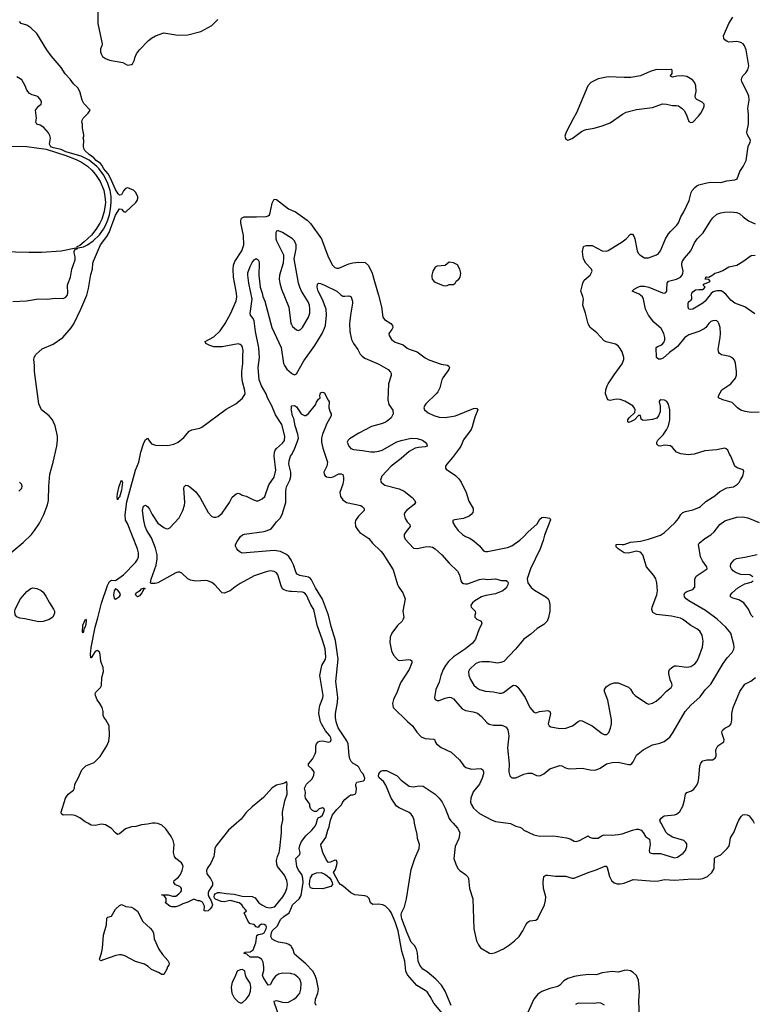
# Model space of a CAD drawing. Header units: inches. Extents: x 1678809 to 1859548, y 384609 to 522868.
# Tile 316 of 386: x 1817298 to 1824583, y 438200 to 447989. Entities that reach past the tile are written whole.
import ezdxf

# ---------------------------------------------------------------- set-up
doc = ezdxf.new("R2010")
doc.units = ezdxf.units.IN
doc.header["$MEASUREMENT"] = 0
for name, color, linetype in [('B8413', 7, 'Continuous'), ('B8414', 7, 'Continuous'), ('B8423', 7, 'Continuous'), ('B8424', 7, 'Continuous')]:
    doc.layers.add(name, color=color, linetype=linetype)

msp = doc.modelspace()

# ---------------------------------------------------------------- linework, layer by layer
at = {"layer": 'B8413', "color": 5}
for points, elevation in [([(1818620.2, 440000), (1818570.2, 439989.8), (1818510, 439983.7), (1818452.3, 439967.7), (1818410, 439964.6), (1818350, 439943.8), (1818290, 439895.4), (1818270, 439889.9), (1818250, 439903.5), (1818210, 439948.7), (1818150, 439985.5), (1818110, 439990.6), (1818050, 439978), (1818010, 439980.9), (1817976.7, 440000)], 380), ([(1819452.9, 440000), (1819374.1, 439930), (1819247.7, 439772.3), (1819238.3, 439750), (1819233.4, 439690), (1819227.5, 439670), (1819197.6, 439602.4), (1819162.7, 439550), (1819154.5, 439530), (1819158.1, 439498.1), (1819195.9, 439450), (1819216.1, 439410), (1819215.3, 439384.7), (1819178, 439330), (1819171.3, 439310), (1819171.3, 439290), (1819178, 439270), (1819202.8, 439230), (1819214.9, 439190), (1819210, 439169.5), (1819190, 439145.1), (1819170.6, 439130), (1819150, 439126.2), (1819134, 439130), (1819136, 439176), (1819114.6, 439214.6), (1819090, 439228), (1819068.9, 439228.9), (1819030, 439246), (1818970, 439215.3), (1818919.8, 439200.2), (1818882, 439178), (1818850, 439168.7), (1818811.1, 439168.9), (1818790, 439175.3), (1818748, 439210), (1818755.3, 439224.7), (1818753.6, 439253.6), (1818730, 439286), (1818708, 439290), (1818774, 439290), (1818816.7, 439276.7), (1818850, 439277), (1818881.4, 439298.6), (1818900.5, 439319.5), (1818905.6, 439330), (1818906, 439350), (1818901, 439361), (1818890.9, 439370.9), (1818847.2, 439387.2), (1818829.8, 439410), (1818834.5, 439430), (1818876.5, 439463.5), (1818897.7, 439490), (1818914.9, 439530), (1818923, 439570), (1818918.3, 439590), (1818907.1, 439607.1), (1818850.9, 439650), (1818837.2, 439670), (1818828.4, 439710), (1818832.7, 439790), (1818822.5, 439830), (1818804.2, 439870), (1818750, 439945.3), (1818710, 439981.8), (1818670, 439997), (1818646.1, 440000)], 380), ([(1820000, 438503.9), (1819990, 438506.8), (1819910, 438511.1), (1819870, 438500.4), (1819840, 438480), (1819817.3, 438450), (1819790, 438395.1), (1819770, 438389.6), (1819717.4, 438470), (1819713, 438490), (1819724.6, 438535.4), (1819727.1, 438570), (1819718.2, 438618.2), (1819704.6, 438644.6), (1819683.6, 438663.6), (1819670, 438667.9), (1819589.6, 438670), (1819557.2, 438697.2), (1819528, 438710), (1819540.2, 438719.8), (1819590, 438721.7), (1819618.9, 438741.1), (1819647, 438813), (1819657.2, 438882.8), (1819670, 438895.5), (1819710, 438899.7), (1819730, 438910.2), (1819749.9, 438950), (1819751.9, 438971.9), (1819745.3, 438985.3), (1819730, 438995.3), (1819703.7, 438996.3), (1819679.9, 438980.1), (1819670, 438963.7), (1819649.5, 438969.5), (1819630, 438994), (1819590, 439000.7), (1819570, 439022.9), (1819529.5, 439110), (1819552.3, 439130), (1819540.3, 439140.3), (1819537.6, 439150), (1819523.3, 439163.3), (1819506.3, 439190), (1819480.2, 439210), (1819390, 439231.9), (1819330, 439220.4), (1819302.8, 439222.8), (1819245.6, 439245.6), (1819235.6, 439255.6), (1819231.6, 439270), (1819234, 439290), (1819240.4, 439299.6), (1819266.7, 439313.3), (1819286.5, 439313.5), (1819350, 439301.6), (1819430, 439294.8), (1819510, 439274.6), (1819610, 439271.2), (1819638, 439258), (1819674.7, 439210), (1819705.4, 439190), (1819750, 439165.9), (1819790, 439160.7), (1819830, 439169.1), (1819841.7, 439178.3), (1819914.8, 439270), (1819939, 439310), (1819954.9, 439350), (1819959.5, 439390), (1819955.4, 439430), (1819930, 439484.7), (1819862.7, 439570), (1819853.8, 439593.8), (1819851.2, 439630), (1819860.2, 439670), (1819877.9, 439710), (1819885.7, 439750), (1819899.8, 439910), (1819900.6, 439970), (1819907.7, 440000)], 380), ([(1820000, 438772.8), (1819997.2, 438777.2), (1819974.3, 438794.3), (1819950, 438804.6), (1819870, 438817.4), (1819837.2, 438830), (1819808.7, 438848.8), (1819795.1, 438875.1), (1819800.5, 438910), (1819810, 438929.5), (1819860.6, 438979.4), (1819890, 439042.9), (1819925.3, 439074.7), (1819976.9, 439110), (1820000, 439162)], 360), ([(1819873.4, 438090), (1819832.8, 438210), (1819829.8, 438230.2), (1819850, 438238.7), (1819910, 438221.5), (1819950, 438217.6), (1819970, 438220.7), (1820000, 438236.8)], 380)]:
    msp.add_lwpolyline(points, dxfattribs=dict(at, elevation=elevation))
for points, elevation in [([(1818710, 438496), (1818677.3, 438517.3), (1818610, 438547.2), (1818576.2, 438576.2), (1818538.6, 438598.6), (1818450, 438625.4), (1818341.9, 438681.9), (1818311.7, 438691.7), (1818290, 438693), (1818254.7, 438685.3), (1818120.6, 438639.4), (1818110, 438632.3), (1818097.2, 438637.2), (1818092.3, 438650), (1818111.8, 438710), (1818120.1, 438759.9), (1818131.7, 438888.3), (1818160.7, 438990), (1818163.2, 439056.8), (1818173.6, 439066.4), (1818210, 439078), (1818250, 439144.7), (1818290, 439182), (1818311.3, 439191.3), (1818352.7, 439172.7), (1818410, 439164.7), (1818433.7, 439153.7), (1818470, 439124.7), (1818523.4, 439023.4), (1818596.7, 438956.7), (1818618.8, 438930), (1818627.9, 438907.9), (1818634, 438850), (1818680.4, 438750), (1818716.5, 438696.5), (1818770, 438636), (1818784.7, 438610), (1818782, 438590), (1818767.1, 438572.9), (1818761, 438550), (1818730, 438498)], 380), ([(1819510, 438545.7), (1819490, 438544.2), (1819459.6, 438530), (1819438, 438470), (1819410, 438421.3), (1819399.3, 438370), (1819408.3, 438310), (1819430, 438263.5), (1819470, 438223.7), (1819490, 438214), (1819510, 438214.9), (1819550, 438251.1), (1819579.6, 438290), (1819594.6, 438330), (1819597.9, 438370), (1819588.4, 438410), (1819549.7, 438470), (1819541.7, 438490), (1819536.3, 438530), (1819530, 438537.6)], 420)]:
    msp.add_lwpolyline(points, close=True, dxfattribs=dict(at, elevation=elevation))
at = {"layer": 'B8414', "color": 5}
for points, elevation in [([(1818074.9, 448070), (1818076.4, 447950), (1818118.4, 447750), (1818116.3, 447730), (1818102, 447698), (1818102, 447670), (1818108.2, 447648.2), (1818123.1, 447623.1), (1818150, 447603), (1818190, 447586.4), (1818322, 447562), (1818370, 447536), (1818410, 447543), (1818419.3, 447550), (1818440.9, 447590), (1818442.7, 447610), (1818460.7, 447650), (1818489.8, 447690.2), (1818578.9, 447781.1), (1818610, 447806.7), (1818649.8, 447830.2), (1818730, 447858), (1818870, 447835.8), (1818970, 447837.6), (1819099, 447870), (1819210, 447930.5), (1819269.5, 447990)], 420), ([(1817130, 442621.1), (1817331.3, 442790), (1817414.7, 442870), (1817446.6, 442910), (1817495.4, 442984.6), (1817537.4, 443070), (1817574.1, 443165.9), (1817586, 443210), (1817587.8, 443350), (1817597.2, 443470), (1817630.8, 443590), (1817667.4, 443750), (1817674.5, 443810), (1817673.3, 443850), (1817651.1, 443950), (1817623.5, 444010), (1817591.8, 444051.8), (1817514, 444110), (1817488.4, 444170), (1817445.7, 444490), (1817445.4, 444550), (1817439.1, 444610), (1817442, 444630), (1817459.1, 444660.9), (1817522.5, 444717.5), (1817630, 444763.1), (1817726.6, 444830), (1817810, 444924), (1817835.4, 444964.6), (1817907.1, 445110), (1817967.2, 445250), (1817983.3, 445316.7), (1818004.8, 445455.2), (1818020.5, 445510), (1818025.1, 445570), (1818031.4, 445588.6), (1818101.7, 445750), (1818165, 445835), (1818186.2, 445873.8), (1818250, 446044.9), (1818290, 446107.3), (1818310, 446106.8), (1818330, 446081), (1818350, 446074.8), (1818454.5, 446170), (1818467.3, 446190), (1818471.8, 446210), (1818471.6, 446230), (1818450, 446272.7), (1818430, 446295.1), (1818390, 446311.8), (1818370, 446316.2), (1818350, 446309.5), (1818331.6, 446288.5), (1818310, 446249.2), (1818290, 446245.2), (1818276.6, 446256.6), (1818250, 446302.4), (1818199.2, 446419.2), (1818176.9, 446456.9), (1818130, 446509.5), (1818119.3, 446539.3), (1818100.8, 446560.8), (1818060.1, 446590), (1818036.6, 446616.6), (1817989.8, 446650), (1817947.3, 446690), (1817935.1, 446710), (1817932.9, 446727.1), (1817935.3, 446790), (1817928.7, 446810), (1817935.3, 446830), (1817934.6, 446845.4), (1817922, 446910), (1817922, 446950), (1817915.3, 446970), (1817919, 446990), (1817929.2, 447010), (1817978.9, 447061.1), (1817998, 447090), (1817936.1, 447156.1), (1817920.7, 447190), (1817895.3, 447275.3), (1817876, 447310), (1817832.7, 447350), (1817799.1, 447399.1), (1817751.3, 447451.3), (1817710, 447512.3), (1817609.6, 447630), (1817567.3, 447690), (1817470, 447853.2), (1817409.6, 447909.6), (1817370, 447933.2), (1817311.6, 447951.6), (1817297, 447970)], 420), ([(1817130, 446730.6), (1817370, 446729.5), (1817562.2, 446702.2), (1817758.4, 446638.4), (1817859.6, 446599.6), (1817911.9, 446571.9), (1817971.4, 446531.4), (1818013.9, 446493.9), (1818051.4, 446451.4), (1818099, 446379), (1818133.4, 446293.4), (1818146.2, 446230), (1818150.1, 446170), (1818138.9, 446081.1), (1818114.2, 446005.8), (1818094.9, 445965.1), (1818056.6, 445903.4), (1818012.2, 445847.8), (1817940.6, 445779.4), (1817895.7, 445744.3), (1817867, 445730), (1817864, 445724), (1817870, 445712), (1817880.3, 445719.7), (1817931.4, 445730), (1817971.6, 445750), (1818030, 445790.1), (1818090, 445850.5), (1818130, 445906), (1818153.9, 445950), (1818171.9, 445990), (1818190.8, 446050), (1818202.5, 446110), (1818207.6, 446170), (1818206, 446230), (1818196.9, 446290), (1818171.2, 446370), (1818130, 446447.5), (1818083.5, 446510), (1818065.6, 446530), (1817990, 446592.6), (1817910, 446632.6), (1817755.9, 446675.9), (1817710, 446698.6), (1817634.7, 446714.7), (1817606.6, 446726.6), (1817595.9, 446750), (1817603.1, 446810), (1817596.6, 446836.6), (1817582.9, 446863), (1817538, 446918), (1817501.5, 446941.5), (1817469, 446950), (1817459, 446970), (1817466, 447010), (1817456, 447090), (1817486.6, 447130), (1817512.7, 447150), (1817515.1, 447170), (1817509.3, 447190), (1817482.5, 447222.5), (1817470, 447229.3), (1817420.7, 447240.7), (1817395.5, 447255.5), (1817369.1, 447289.1), (1817354, 447330), (1817319, 447390), (1817270, 447419.3)], 440), ([(1817976.7, 440000), (1817950, 440015.3), (1817895.7, 440055.7), (1817870, 440067.8), (1817850, 440076.1), (1817810, 440083.1), (1817730, 440081), (1817713.2, 440093.2), (1817709.3, 440110), (1817754, 440250), (1817779.8, 440290), (1817832.8, 440330), (1817841.4, 440350), (1817845.1, 440390), (1817883.7, 440456.3), (1817917.6, 440530), (1817956, 440570), (1818037.1, 440602.9), (1818096.9, 440663.1), (1818164.2, 440770), (1818185.3, 440814.7), (1818192.7, 440872.7), (1818188.5, 440970), (1818154.8, 441030), (1818134.9, 441054.9), (1818128.6, 441070), (1818127.9, 441112.1), (1818117.8, 441150), (1818095.9, 441190), (1818067.8, 441227.8), (1818050.6, 441270), (1818049.9, 441290), (1818056.6, 441303.4), (1818102.8, 441350), (1818112.8, 441370), (1818116.4, 441450), (1818131.6, 441510), (1818129, 441549), (1818104, 441610), (1818098.6, 441678.6), (1818090, 441700.5), (1818074, 441714), (1818070, 441716.2), (1818050, 441706.3), (1818010, 441643.6), (1818006.1, 441646.1), (1818002.7, 441682.7), (1818008.1, 441748.1), (1818048.8, 441950), (1818076.4, 442043.6), (1818110, 442187.7), (1818170, 442363.6), (1818190, 442403.1), (1818210, 442415.5), (1818250, 442412.7), (1818329.6, 442470), (1818448.8, 442591.2), (1818470, 442622), (1818480.4, 442650), (1818480.4, 442690), (1818469.8, 442730), (1818370, 442981.2), (1818350, 443014), (1818345.2, 443065.2), (1818364.3, 443195.7), (1818381.7, 443270), (1818450.9, 443510), (1818483.8, 443590), (1818501.7, 443690), (1818530, 443773.4), (1818550, 443814.9), (1818560.9, 443819.1), (1818570, 443832), (1818580.7, 443810), (1818610, 443770.7), (1818650, 443758.4), (1818770, 443756.4), (1818831.4, 443768.6), (1818874, 443790), (1818930, 443834), (1818982.7, 443897.3), (1819010, 443910.6), (1819090, 443928.2), (1819110, 443937.1), (1819350, 444117.1), (1819448.4, 444171.5), (1819514.6, 444225.4), (1819539.7, 444270), (1819537.4, 444302.6), (1819514, 444390), (1819506, 444450), (1819507.1, 444490), (1819518.4, 444570), (1819516.5, 444650), (1819520.4, 444700.4), (1819514.7, 444730), (1819506.3, 444746.3), (1819490, 444760.5), (1819470, 444766.9), (1819310, 444738), (1819230, 444736.9), (1819188.5, 444748.5), (1819150, 444769.5), (1819142, 444790), (1819230, 444835.8), (1819290, 444894.4), (1819342.2, 444970), (1819396.4, 445070), (1819450, 445194), (1819456.8, 445230), (1819455.3, 445270), (1819424.7, 445430), (1819419.5, 445510), (1819425, 445550), (1819436.1, 445583.9), (1819506.8, 445690), (1819527.7, 445750), (1819523.3, 445843.3), (1819495.6, 445970), (1819495.4, 445990), (1819504.8, 446015.2), (1819531, 446029), (1819652.1, 446027.9), (1819750, 446033.8), (1819770, 446040.3), (1819780.5, 446050), (1819789.7, 446070), (1819810, 446166), (1819830, 446206), (1819850, 446202.8), (1819969.3, 446109.3), (1820000, 446095.9)], 380), ([(1820000, 445817.1), (1819910, 445874.2), (1819870, 445891.2), (1819862, 445890), (1819852.8, 445887.2), (1819846.1, 445873.9), (1819845, 445810), (1819850.3, 445790), (1819912.4, 445670), (1819920.4, 445650), (1819922.8, 445622.8), (1819916.5, 445570), (1819880.8, 445450), (1819877.6, 445410), (1819883.6, 445370), (1819902, 445310), (1819972.9, 445130), (1819993.1, 444970), (1820000, 444958)], 380), ([(1817230, 445187), (1817366.2, 445193.8), (1817486.7, 445213.3), (1817570, 445211.8), (1817650, 445219.5), (1817730, 445218.4), (1817757, 445230), (1817770, 445247.3), (1817776.4, 445270), (1817774.7, 445350), (1817779.3, 445370), (1817802.9, 445430), (1817817.3, 445510), (1817850, 445601), (1817848.9, 445630), (1817838.6, 445670), (1817840.5, 445679.5), (1817844.4, 445695.6), (1817853.6, 445706.4), (1817869, 445710), (1817857.6, 445717.6), (1817710, 445687.1), (1817515.4, 445675.4), (1817390, 445673.2), (1816990, 445685)], 440), ([(1820000, 442303.9), (1819984.5, 442304.5), (1819950.8, 442310.8), (1819922.8, 442322.8), (1819912.2, 442332.2), (1819899.2, 442359.2), (1819864, 442470), (1819850, 442491.5), (1819830, 442503.5), (1819790, 442508.2), (1819750, 442499.7), (1819630, 442460.5), (1819490, 442382.4), (1819439.1, 442350), (1819390, 442309.6), (1819330, 442286.6), (1819310, 442292.3), (1819300.1, 442300.1), (1819239.5, 442370), (1819210, 442393.6), (1819170, 442409.6), (1819150, 442412), (1819050, 442406.6), (1818996.6, 442416.6), (1818969.2, 442430), (1818910, 442486.6), (1818890, 442497), (1818870, 442497), (1818850, 442489.6), (1818670, 442392), (1818644.7, 442384.8), (1818603.2, 442383.2), (1818599, 442390), (1818605.8, 442425.8), (1818655.2, 442564.8), (1818666.2, 442630), (1818666, 442670), (1818650, 442733.6), (1818610, 442836.9), (1818562.7, 442910), (1818546, 442950), (1818530.8, 443010), (1818519.1, 443110), (1818528.1, 443151.9), (1818550, 443162), (1818570, 443148.2), (1818590, 443123.8), (1818615.8, 443070), (1818670, 442982.6), (1818730, 442939), (1818750, 442930.3), (1818770, 442927.2), (1818790, 442936.5), (1818883.1, 443036.9), (1818918.8, 443110), (1818936.6, 443163.4), (1818940.8, 443190), (1818931.8, 443330), (1818934.5, 443345.5), (1818950, 443360.7), (1818970, 443357.1), (1818990, 443346.4), (1819050, 443294.9), (1819094.1, 443234.1), (1819172.2, 443090), (1819210, 443050.4), (1819230, 443042.6), (1819250, 443042.3), (1819271.8, 443050), (1819310, 443084.4), (1819384.5, 443190), (1819410, 443241), (1819450, 443276), (1819470, 443281), (1819490, 443276), (1819510, 443262.8), (1819550.7, 443250.7), (1819610, 443221), (1819650, 443206.8), (1819670, 443207.3), (1819710, 443224), (1819734.5, 443250), (1819776.9, 443363.1), (1819830, 443442), (1819844.5, 443510), (1819829.8, 443650), (1819831.6, 443690), (1819839.3, 443710), (1819852.5, 443727.5), (1819910, 443780.2), (1819930, 443807), (1819935.2, 443850), (1819903.1, 443963.1), (1819841.9, 444061.9), (1819806.5, 444150), (1819763.1, 444230), (1819747.9, 444270), (1819700.9, 444350), (1819680.2, 444410), (1819670.5, 444530), (1819681.2, 444630), (1819674.7, 444725.3), (1819643, 444890), (1819630, 444996), (1819618.9, 445018.9), (1819592.8, 445050), (1819590, 445068), (1819609.8, 445210.2), (1819575.4, 445370), (1819565, 445450), (1819567.4, 445472.6), (1819590, 445534.9), (1819610, 445575.8), (1819630, 445602), (1819650, 445614.9), (1819670, 445600.5), (1819675.3, 445590), (1819680.2, 445570), (1819675.8, 445450), (1819688.3, 445330), (1819708.8, 445271.2), (1819715.6, 445235.6), (1819736.2, 445190), (1819806.2, 444930), (1819898.5, 444730), (1819921.5, 444570), (1819930.3, 444550), (1819955.2, 444515.2), (1820000, 444475.6)], 360), ([(1820000, 444104.1), (1819998.9, 444110), (1820000, 444124)], 340), ([(1820000, 442613.2), (1819973.4, 442653.4), (1819951.7, 442671.7), (1819890, 442702.3), (1819830, 442711.3), (1819510, 442686.6), (1819490, 442695.1), (1819471.8, 442711.8), (1819456.9, 442730), (1819445.1, 442754.9), (1819444.5, 442770), (1819459.1, 442800.9), (1819492, 442850), (1819513.4, 442866.6), (1819533.5, 442873.5), (1819730, 442900.8), (1819794.5, 442925.5), (1819814.3, 442945.7), (1819850, 442996.4), (1819886.6, 443033.4), (1819908.3, 443070), (1819945.8, 443190), (1819944.6, 443304.6), (1819950, 443344), (1819983.5, 443410), (1819992.6, 443447.4), (1819993.2, 443490), (1819973.3, 443570), (1819977.2, 443602.8), (1819992.1, 443650), (1820000, 443663.5)], 340), ([(1817290, 443302.8), (1817319, 443330), (1817324, 443350), (1817315.3, 443370), (1817295.3, 443390)], 440), ([(1819907.7, 440000), (1819914.8, 440030), (1819911.9, 440111.9), (1819935.5, 440224.5), (1819956, 440290), (1819954.8, 440365.2), (1819959.3, 440390), (1819955.3, 440410), (1819950, 440411.5), (1819937.6, 440402.4), (1819907.9, 440392.1), (1819850, 440377.3), (1819810, 440354), (1819723.1, 440256.9), (1819610, 440165), (1819550, 440105.6), (1819499, 440041), (1819452.9, 440000)], 380), ([(1818646.1, 440000), (1818630, 440002), (1818620.2, 440000)], 380)]:
    msp.add_lwpolyline(points, dxfattribs=dict(at, elevation=elevation))
for points, elevation in [([(1818270, 443217.2), (1818266.3, 443246.3), (1818270, 443278.8), (1818288.5, 443351.5), (1818311, 443411), (1818320.5, 443390), (1818311.6, 443311.6), (1818290, 443240.7), (1818282.6, 443237.4)], 380), ([(1817490, 442002), (1817350, 442032.8), (1817299.3, 442039.3), (1817271.2, 442051.2), (1817252.9, 442072.9), (1817248.2, 442108.2), (1817254.7, 442130), (1817307.2, 442230), (1817370, 442304.4), (1817410, 442334), (1817430, 442340.4), (1817470, 442334.9), (1817510, 442314.9), (1817530, 442298), (1817559.4, 442259.4), (1817594.9, 442190), (1817635.5, 442130), (1817643, 442110), (1817645.5, 442090), (1817627.3, 442050), (1817590, 442025.6), (1817530, 442006)], 380), ([(1818250, 442331.5), (1818236, 442310), (1818230.3, 442270.3), (1818237.5, 442237.5), (1818250, 442228.2), (1818290, 442253.4), (1818300.5, 442270), (1818293.5, 442290), (1818270, 442321.1)], 380), ([(1818470, 442249.7), (1818449.7, 442270), (1818455.1, 442290), (1818500.9, 442319.1), (1818510, 442330.4), (1818539.6, 442339.6), (1818542, 442330), (1818533.7, 442326.3), (1818512.7, 442290), (1818490, 442260.9)], 360), ([(1817930, 441894), (1817922, 441902), (1817927.3, 441970), (1817950.8, 442030.8), (1817959, 442019), (1817955.2, 441975.2), (1817950, 441952), (1817939.5, 441940.5), (1817934.4, 441925.6)], 380)]:
    msp.add_lwpolyline(points, close=True, dxfattribs=dict(at, elevation=elevation))
at = {"layer": 'B8423', "color": 5}
for points, elevation in [([(1820000, 439162), (1820011.7, 439188.3), (1820076.5, 439250), (1820098.1, 439281.9), (1820115.6, 439410), (1820114.8, 439454.8), (1820104.4, 439490), (1820070, 439533.3), (1820052.7, 439570), (1820045.3, 439650), (1820085.1, 439690), (1820086.4, 439710), (1820076.9, 439750), (1820082.2, 439777.8), (1820101.2, 439818.8), (1820144.3, 439875.7), (1820202.4, 439930), (1820236.5, 439970), (1820248.8, 440000)], 360), ([(1821536.5, 438070), (1821414.5, 438210), (1821379, 438279), (1821350, 438323.1), (1821330, 438339.2), (1821246.5, 438386.5), (1821154.7, 438494.7), (1821138.4, 438530), (1821127.2, 438630), (1821097.6, 438730), (1821061.5, 438930), (1821030, 439020.9), (1820991.5, 439111.5), (1820976.1, 439136.1), (1820935.6, 439175.6), (1820910, 439188.7), (1820864.4, 439195.6), (1820810, 439192.3), (1820786, 439210), (1820772.1, 439252.1), (1820751.9, 439271.9), (1820730, 439279.5), (1820630, 439287.6), (1820590, 439309.7), (1820515.8, 439375.8), (1820489.5, 439390), (1820472.3, 439410), (1820418, 439510), (1820438, 439542), (1820452.7, 439587.3), (1820454, 439610), (1820449, 439629), (1820430, 439633.2), (1820390, 439612.3), (1820370, 439609.3), (1820350, 439633.2), (1820313.2, 439710), (1820295.3, 439770), (1820294, 439790), (1820340.7, 439859.3), (1820360.5, 439930), (1820375.2, 439964.8), (1820383.1, 440000)], 340), ([(1821588.6, 438190), (1821577.2, 438210), (1821529.8, 438330), (1821491.3, 438391.3), (1821436.1, 438450), (1821350, 438523), (1821305.1, 438550), (1821276.2, 438590), (1821258.7, 438630), (1821254.5, 438710), (1821244.7, 438750), (1821223.5, 438783.5), (1821190, 438819.7), (1821150, 438911), (1821098.5, 439050), (1821090, 439090.7), (1821094.6, 439110), (1821124.7, 439170), (1821145.2, 439250), (1821190, 439542), (1821226.2, 439650), (1821270.9, 439750), (1821272.2, 439790), (1821254.1, 439850), (1821251.9, 439890), (1821229.9, 439969.9), (1821225, 440000)], 320), ([(1821608.3, 440000), (1821652.8, 439952.8), (1821674.3, 439910), (1821665.5, 439850), (1821629, 439770), (1821616.1, 439650), (1821633.9, 439593.9), (1821655.8, 439550), (1821675.5, 439530), (1821732.1, 439492.1), (1821752, 439472), (1821761.7, 439450), (1821771.6, 439350), (1821803.7, 439250), (1821814.3, 438950), (1821841.7, 438830), (1821859.5, 438790), (1821881.3, 438761.3), (1821970, 438708.9), (1821990, 438706), (1822030, 438715.3), (1822108.8, 438751.2), (1822168.8, 438791.2), (1822219.6, 438830), (1822264, 438876), (1822302.4, 438930), (1822330, 438990.7), (1822350, 439018), (1822371.2, 439028.8), (1822430, 439036.4), (1822450, 439053), (1822515.1, 439190), (1822527.6, 439232.4), (1822528.7, 439270), (1822508.1, 439350), (1822504.2, 439415.8), (1822509.6, 439470), (1822530, 439483.8), (1822550, 439485.3), (1822624.4, 439475.6), (1822725.1, 439474.9), (1822790, 439456), (1822810, 439454.6), (1822950, 439511.5), (1823030, 439537.8), (1823114.9, 439574.9), (1823130, 439574), (1823141.1, 439561.1), (1823164.2, 439470), (1823184.2, 439430), (1823207.8, 439407.8), (1823237.6, 439397.6), (1823270, 439397.2), (1823310, 439405.5), (1823398.8, 439441.2), (1823610, 439426), (1823650, 439428.9), (1823710, 439441.1), (1823810, 439434.3), (1823988.6, 439448.6), (1824050, 439444.4), (1824090, 439450.4), (1824137, 439470), (1824180.5, 439510), (1824202, 439550), (1824207, 439653), (1824217.2, 439662.8), (1824270, 439684.9), (1824334.3, 439750), (1824348.3, 439770), (1824356.4, 439790), (1824365.4, 439854.6), (1824398.9, 439910), (1824437, 440000)], 320), ([(1822154.4, 440000), (1822176.8, 439996.8), (1822230.9, 439970.9), (1822270, 439961), (1822290.6, 439950.6), (1822312, 439930), (1822410, 439886), (1822470, 439871), (1822606.3, 439873.7), (1822735.3, 439855.3), (1822770, 439844.7), (1822810, 439822), (1822830, 439818), (1822866, 439830), (1822950, 439874), (1822963.6, 439863.6), (1822992.7, 439852.7), (1823050, 439852), (1823084.7, 439875.3), (1823110, 439886), (1823190, 439882), (1823250, 439887.7), (1823290, 439896.3), (1823390, 439930.5), (1823430, 439940.7), (1823450, 439940.7), (1823478, 439930), (1823498, 439910), (1823522, 439870), (1823562, 439842), (1823566.8, 439790), (1823557.3, 439730), (1823561, 439710), (1823565.8, 439705.8), (1823590, 439698), (1823670, 439699.6), (1823810, 439657.3), (1823837.8, 439662.2), (1823896.5, 439703.5), (1823918, 439730), (1823933, 439770), (1823930, 439797.2), (1823922.9, 439810), (1823901.2, 439830), (1823790, 439860.5), (1823747, 439887), (1823726.6, 439910), (1823674.8, 440000)], 340), ([(1820244.7, 438190), (1820237.7, 438210), (1820239.7, 438250), (1820262.8, 438310), (1820267.9, 438352.1), (1820248.6, 438448.6), (1820233, 438493), (1820212.9, 438530), (1820144, 438604), (1820030, 438698.9), (1820012.7, 438752.7), (1820000, 438772.8)], 360), ([(1823461.2, 438081.2), (1823454.6, 438230), (1823462, 438330), (1823450, 438439), (1823430, 438486), (1823397.7, 438517.7), (1823372.8, 438532.8), (1823330, 438539.7), (1823310, 438538), (1823250, 438520.5), (1823190, 438526.6), (1823090, 438512.6), (1823030, 438493.7), (1822955.3, 438495.3), (1822870, 438487.7), (1822810, 438476.4), (1822750, 438457.2), (1822710, 438432.8), (1822670, 438389.6), (1822650, 438376.3), (1822570, 438358), (1822491.1, 438328.9), (1822450, 438301.1), (1822408.9, 438250), (1822305.1, 438014.9)], 320), ([(1820000, 438236.8), (1820024.4, 438250), (1820050.8, 438270), (1820082.3, 438310), (1820094, 438350), (1820098.5, 438410), (1820084.8, 438450), (1820065.3, 438470), (1820030, 438495.2), (1820000, 438503.9)], 380), ([(1823111.7, 438191.7), (1823075.3, 438210), (1823050, 438214), (1823009.5, 438209.5), (1822850, 438212.7), (1822823.1, 438196.9)], 340)]:
    msp.add_lwpolyline(points, dxfattribs=dict(at, elevation=elevation))
at = {"layer": 'B8423', "color": 5, "elevation": 340}
msp.add_lwpolyline([(1820310, 439348.3), (1820211, 439351), (1820190, 439358.2), (1820184.7, 439364.7), (1820179.3, 439390), (1820182.2, 439430), (1820190, 439456.9), (1820210, 439490.7), (1820250, 439507.3), (1820296, 439510), (1820333.1, 439493.1), (1820356.7, 439476.7), (1820378.9, 439458.9), (1820395.8, 439435.8), (1820406.4, 439410), (1820408.4, 439390), (1820390.4, 439370)], close=True, dxfattribs=at)
at = {"layer": 'B8424', "color": 5}
for points, elevation in [([(1820000, 446095.9), (1820038.9, 446078.9), (1820157.4, 445997.4), (1820190, 445963.1), (1820298.7, 445810), (1820366.7, 445630), (1820408.6, 445548.6), (1820430, 445524.2), (1820450, 445517.4), (1820470, 445518.9), (1820570, 445562), (1820610, 445572.4), (1820670, 445579.1), (1820733.6, 445573.6), (1820766.4, 445546.4), (1820803.7, 445470), (1820824.6, 445384.6), (1820866.5, 445250), (1820895.1, 445135.1), (1820908.8, 445030), (1820925.5, 445010), (1820987.3, 444970), (1821004.9, 444950), (1821008, 444930), (1820999.3, 444910), (1820968.8, 444870), (1820970.3, 444850), (1820994.4, 444810), (1821030, 444783.1), (1821110, 444755.8), (1821150, 444722.4), (1821170, 444712.2), (1821250, 444688.5), (1821328.6, 444628.6), (1821366.1, 444606.1), (1821490, 444566), (1821553.4, 444553.4), (1821565.2, 444545.2), (1821570.5, 444530), (1821563.8, 444510), (1821505.5, 444430), (1821496.3, 444410), (1821475.8, 444330), (1821455.8, 444290), (1821440.4, 444270), (1821336.4, 444170), (1821322.4, 444150), (1821315.5, 444130), (1821322, 444110), (1821360.7, 444080.7), (1821415.1, 444055.1), (1821470, 444038.4), (1821530, 444034), (1821630, 444051.8), (1821810, 444124.4), (1821830, 444127.7), (1821844, 444124), (1821852.4, 444110), (1821823.7, 444036.3), (1821797.9, 443942.1), (1821785.9, 443914.1), (1821709.5, 443810.5), (1821685.5, 443750), (1821672.6, 443730), (1821603.2, 443636.8), (1821544.4, 443570), (1821533.4, 443550), (1821530.8, 443530), (1821539.9, 443519.9), (1821630, 443458.7), (1821664.8, 443424.8), (1821688.9, 443390), (1821737.6, 443290), (1821762.6, 443202.6), (1821806, 443130), (1821808.2, 443110), (1821803.8, 443090), (1821788, 443070), (1821766.5, 443053.5), (1821710, 443031.1), (1821622.8, 443017.2), (1821606, 443010), (1821604, 442990), (1821628.4, 442950), (1821658.7, 442910), (1821701.3, 442870), (1821730, 442852.6), (1821775, 442835), (1821822, 442802), (1821870, 442757.6), (1821910, 442708.5), (1821930, 442701.1), (1821950, 442702.3), (1822150, 442740.9), (1822190, 442756.9), (1822270, 442814.3), (1822309.7, 442850), (1822350, 442892.9), (1822442.5, 442977.5), (1822470, 443024.9), (1822490, 443040.4), (1822510, 443042), (1822570, 443032.7), (1822575.8, 443015.8), (1822516.6, 442863.4), (1822502.9, 442810), (1822472.4, 442730), (1822377.6, 442530), (1822343.7, 442430), (1822350.4, 442390), (1822384.4, 442344.4), (1822417.7, 442317.7), (1822530, 442250.7), (1822554, 442230), (1822564, 442210), (1822570.5, 442170), (1822568.4, 442110), (1822554.8, 442045.2), (1822542, 442010), (1822510, 441975.1), (1822444.7, 441935.3), (1822380.5, 441879.5), (1822312.4, 441830), (1822228.2, 441730), (1822111.4, 441608.6), (1822083, 441597), (1822050, 441592.4), (1821970, 441605.3), (1821893.3, 441606.7), (1821870, 441603.1), (1821832.8, 441587.2), (1821770.3, 441530), (1821759.6, 441510), (1821765, 441470), (1821780.2, 441430), (1821813.7, 441373.7), (1821840.3, 441350), (1821871.5, 441331.5), (1821930, 441313.5), (1822010, 441308.4), (1822070, 441292.6), (1822090, 441292.9), (1822110, 441301.1), (1822190, 441363), (1822207.9, 441372.1), (1822230, 441368.2), (1822250, 441353), (1822268.4, 441330), (1822324.4, 441250), (1822371.7, 441151.7), (1822410, 441106), (1822430, 441098), (1822466, 441110), (1822550, 441122.8), (1822570, 441111.3), (1822575.5, 441090), (1822573.2, 441073.2), (1822553, 440990), (1822562, 440970), (1822579.2, 440959.2), (1822670, 440943.2), (1822730, 440944), (1822796, 440970), (1822850, 441010.5), (1822870, 441020.5), (1822890, 441019.3), (1822990, 440968.8), (1823090, 440892.4), (1823110, 440883.8), (1823135.8, 440884.2), (1823156.2, 440903.8), (1823174.2, 440945.8), (1823183.5, 440990), (1823183.5, 441030), (1823145.3, 441225.3), (1823111.6, 441310), (1823113.6, 441330), (1823130, 441354.9), (1823170, 441384.4), (1823210, 441397.1), (1823250, 441395.8), (1823352.9, 441352.9), (1823371.7, 441331.7), (1823393.5, 441293.5), (1823418, 441270), (1823530, 441193), (1823550, 441184.9), (1823590, 441193.4), (1823625.8, 441214.2), (1823681, 441259), (1823728.2, 441311.8), (1823776, 441350), (1823786, 441370), (1823782.7, 441390), (1823766.2, 441426.2), (1823751.8, 441490), (1823752, 441510), (1823760.9, 441530), (1823782.7, 441550), (1823810, 441563.8), (1823830, 441564.9), (1823930, 441551.7), (1823970, 441558.3), (1824010, 441583.7), (1824031.1, 441610), (1824051.1, 441650), (1824086.6, 441750), (1824095.4, 441810), (1824083.5, 441870), (1824059.7, 441910), (1824032.2, 441932.2), (1823970, 441966.8), (1823890, 442027.6), (1823870, 442037.6), (1823780.3, 442060.3), (1823630, 442077.2), (1823594.1, 442094.1), (1823584, 442124), (1823587.1, 442150), (1823631.7, 442270), (1823641.5, 442310), (1823633.5, 442390), (1823622, 442430), (1823603.7, 442463.7), (1823532, 442550), (1823494, 442670), (1823470, 442694), (1823430, 442704.2), (1823350, 442686), (1823310, 442689.6), (1823249.3, 442730), (1823229.3, 442750), (1823229, 442770), (1823250, 442776.3), (1823290, 442770.4), (1823310, 442772.7), (1823370, 442794.9), (1823470, 442803.7), (1823550, 442824.6), (1823670, 442864.2), (1823710, 442891.5), (1823815.4, 442990), (1823848.2, 443030), (1823870.9, 443069.1), (1823891, 443089), (1823918.8, 443101.2), (1823990, 443115.2), (1824050, 443140.2), (1824067.3, 443150), (1824122, 443198), (1824210, 443255.3), (1824260.9, 443299.1), (1824330, 443333.7), (1824394.2, 443345.8), (1824434, 443370), (1824452, 443388), (1824464.1, 443415.9), (1824490, 443452), (1824497.2, 443497.2), (1824492.7, 443512.7), (1824432.1, 443532.1), (1824409.6, 443549.6), (1824369.4, 443649.4), (1824355.3, 443670), (1824338, 443710), (1824324, 443724), (1824310, 443729), (1824226.3, 443713.7), (1824110, 443701.4), (1824006, 443670), (1823944.1, 443664.1), (1823872.6, 443672.6), (1823830, 443689.6), (1823790, 443737.2), (1823770, 443752.3), (1823710, 443758), (1823669.6, 443749.6), (1823650, 443753.2), (1823641.2, 443761.2), (1823633.2, 443770), (1823632.3, 443790), (1823642, 443810), (1823697.7, 443862.3), (1823729.4, 443910), (1823749.3, 443950), (1823764, 444010), (1823764, 444110), (1823750, 444166), (1823732.9, 444192.9), (1823710, 444208), (1823671.6, 444208.4), (1823661, 444199), (1823658, 444190), (1823666.4, 444146.4), (1823666, 444090), (1823651, 444050), (1823632.7, 444027.3), (1823590, 444015.1), (1823510, 444003.7), (1823490, 444006.6), (1823477.2, 444017.2), (1823470, 444055.3), (1823450, 444055.3), (1823410.8, 444010), (1823370, 443989.7), (1823350, 443986), (1823344, 443990), (1823345.2, 444010), (1823359.3, 444030), (1823414.8, 444085.2), (1823417.6, 444110), (1823412.1, 444127.9), (1823394.5, 444150), (1823316.6, 444196.6), (1823270, 444213.6), (1823230, 444215.1), (1823170, 444202.9), (1823146, 444210), (1823123.6, 444270), (1823127.6, 444307.6), (1823140.5, 444350), (1823149.8, 444370.2), (1823210, 444458.4), (1823290, 444568.5), (1823304.4, 444610), (1823304.2, 444630), (1823288.1, 444688.1), (1823270, 444721.1), (1823250, 444745.4), (1823221.8, 444761.8), (1823130, 444785.4), (1823110, 444796.9), (1823036.7, 444876.6), (1822971.2, 444930), (1822950, 444966), (1822925.7, 445070), (1822903, 445130), (1822898.7, 445150), (1822904.2, 445210), (1822898, 445238), (1822877.2, 445290), (1822897, 445370), (1822910, 445398), (1822970, 445450.5), (1822989.7, 445490), (1822982.6, 445510), (1822928.2, 445568.2), (1822905.6, 445610), (1822896, 445650), (1822894.3, 445685.7), (1822903.7, 445730), (1822910, 445737.3), (1822935.1, 445744.9), (1822990, 445742.6), (1823090, 445690.3), (1823130, 445687.6), (1823150, 445692.9), (1823290, 445779.6), (1823326.9, 445810), (1823370, 445856.3), (1823390, 445856.3), (1823408.7, 445828.7), (1823415.3, 445810), (1823438.7, 445690), (1823447.9, 445667.9), (1823463, 445650), (1823510, 445622.4), (1823530, 445620.4), (1823550, 445621.3), (1823629.8, 445650.2), (1823650, 445663.1), (1823669.7, 445690), (1823720.9, 445810), (1823750, 445859.5), (1823770, 445884.9), (1823833.6, 445946.4), (1823849.7, 445970), (1823870.7, 446029.3), (1823900.6, 446079.4), (1823953.3, 446190), (1823973.5, 446270), (1823983.1, 446290), (1824010, 446321.1), (1824030, 446337.4), (1824050, 446346), (1824130, 446367.6), (1824170, 446372.6), (1824270, 446369), (1824330, 446387.7), (1824410, 446396.5), (1824433.2, 446406.8), (1824460.3, 446479.7), (1824492.2, 446530), (1824521.5, 446590), (1824541.4, 446730), (1824562, 446770), (1824565.1, 446790), (1824532.4, 446850), (1824528.5, 446870), (1824546, 446950), (1824544.2, 447050), (1824537.7, 447110), (1824549.8, 447190), (1824547.3, 447230), (1824532.9, 447270), (1824479.7, 447370), (1824475.1, 447390), (1824477.4, 447410), (1824488, 447430), (1824519.3, 447460.7), (1824538.4, 447490), (1824548.1, 447530), (1824546.3, 447550), (1824521, 447690), (1824505.8, 447730), (1824490.7, 447750), (1824470, 447763.2), (1824430, 447773.7), (1824350, 447767), (1824331.8, 447771.8), (1824308.7, 447788.7), (1824300.8, 447800.8), (1824296.8, 447830), (1824350, 447952.2), (1824390, 448015.5)], 380), ([(1824650, 444086), (1824570, 444083.9), (1824512.7, 444092.7), (1824467.8, 444107.8), (1824435.3, 444130), (1824383.2, 444183.2), (1824290, 444209.2), (1824248, 444230), (1824248, 444250), (1824281.2, 444310), (1824369.6, 444370.4), (1824416.3, 444423.7), (1824424.7, 444455.3), (1824426.9, 444493.1), (1824415.4, 444575.4), (1824404.1, 444604.1), (1824390, 444624.5), (1824360.7, 444640.7), (1824276.6, 444656.6), (1824256, 444670), (1824250, 444682), (1824244.2, 444710), (1824264.7, 444830), (1824266, 444870), (1824261.6, 444930), (1824249.5, 444970), (1824241.7, 444981.7), (1824230, 444994.5), (1824218.3, 444998.3), (1824190, 444996.2), (1824170, 444987), (1824150, 444969.5), (1824119.3, 444930), (1824103.2, 444916.8), (1824050.2, 444889.8), (1823950, 444854.8), (1823930, 444843.5), (1823910, 444827.6), (1823839, 444741), (1823810, 444715.8), (1823758.9, 444681.1), (1823695.8, 444624.2), (1823670, 444615.6), (1823650, 444614.5), (1823629.5, 444630), (1823625.1, 444730), (1823638.9, 444741.1), (1823682.4, 444757.6), (1823701.4, 444778.6), (1823712.7, 444807.3), (1823714.3, 444830), (1823702.6, 444870), (1823677.4, 444917.4), (1823603.4, 444983.4), (1823549.8, 445050), (1823519.8, 445110), (1823499.5, 445210), (1823490, 445233.2), (1823458.8, 445258.8), (1823389.2, 445290), (1823409.2, 445310), (1823450, 445333.1), (1823470, 445338.9), (1823510, 445340.9), (1823554, 445330), (1823690, 445272.7), (1823710, 445270.6), (1823722.5, 445277.5), (1823731.4, 445288.6), (1823734.3, 445305.7), (1823735.8, 445370), (1823749.6, 445390), (1823830, 445407.9), (1823867.6, 445430), (1823885.1, 445450), (1823893.5, 445470), (1823895.4, 445490), (1823881.3, 445550), (1823882.4, 445570), (1823889.6, 445590), (1823910, 445619.3), (1823972.8, 445690), (1824007.9, 445772.1), (1824035.1, 445810), (1824095.6, 445870), (1824170, 445993.4), (1824190, 446019.1), (1824230, 446056.3), (1824269.5, 446070.5), (1824304.8, 446075.2), (1824370, 446077.6), (1824430, 446073.7), (1824459.3, 446059.3), (1824490.6, 446030), (1824545.5, 445990), (1824610, 445958)], 360), ([(1820000, 444958), (1820010, 444940.4), (1820050, 444904.4), (1820070, 444900.4), (1820090, 444908.4), (1820110, 444930.5), (1820170.9, 445030), (1820184.2, 445070), (1820184.5, 445110), (1820178.8, 445150), (1820165.5, 445185.5), (1820099.8, 445290), (1820082.2, 445330), (1820071.6, 445370), (1820027.4, 445610), (1820046.8, 445710), (1820047.2, 445750), (1820031.5, 445790), (1820010, 445810.7), (1820000, 445817.1)], 380), ([(1824606.4, 445066.4), (1824510, 445132.8), (1824409.3, 445170), (1824370, 445200.9), (1824319.8, 445259.8), (1824290, 445285.1), (1824272.7, 445292.7), (1824230, 445294.5), (1824195.1, 445284.9), (1824173, 445267), (1824113.4, 445190), (1824090, 445171.8), (1823990, 445112.3), (1823970, 445106.6), (1823952.7, 445112.7), (1823945.1, 445130), (1823944.5, 445170), (1823952.5, 445187.5), (1823970, 445196), (1823981.2, 445210), (1823982.7, 445230), (1823977, 445250), (1823980.7, 445270), (1823990, 445284), (1824016.6, 445303.4), (1824050, 445308.2), (1824090, 445305.5), (1824099, 445310), (1824112.7, 445330), (1824094, 445350), (1824100.9, 445359.1), (1824112.5, 445367.5), (1824157.6, 445382.4), (1824165.2, 445390), (1824150, 445405.2), (1824109.2, 445409.2), (1824119.3, 445420.7), (1824121.2, 445430), (1824130, 445434), (1824150, 445430.4), (1824190, 445452.7), (1824210, 445470.7), (1824250, 445478), (1824290, 445494), (1824350, 445530.5), (1824430, 445548.2), (1824490, 445585.5), (1824570, 445644), (1824610, 445647.3)], 340), ([(1820000, 444475.6), (1820010, 444466.7), (1820030, 444457.1), (1820052.1, 444467.9), (1820122, 444598), (1820231.8, 444750), (1820304.1, 444870), (1820330, 444922.4), (1820338.6, 444950), (1820349.2, 445050), (1820344.2, 445110), (1820310, 445208), (1820266.5, 445290), (1820255.1, 445330), (1820259.5, 445360.5), (1820270, 445370.4), (1820290, 445367), (1820330, 445349.1), (1820450.9, 445290.9), (1820490, 445254), (1820510, 445241.7), (1820530, 445238.9), (1820570, 445242.4), (1820590, 445236.3), (1820594.9, 445230), (1820608.4, 445190), (1820608.4, 445170), (1820586.4, 445050), (1820577, 444970), (1820579.5, 444890), (1820597.6, 444810), (1820615.8, 444770), (1820659.3, 444710), (1820683.7, 444663.7), (1820702.8, 444642.8), (1820730, 444624.9), (1820870, 444563.1), (1820960.7, 444510), (1820985.5, 444485.5), (1820992.7, 444470), (1820992.3, 444452.3), (1820965.5, 444370), (1820959.6, 444210), (1820970, 444164), (1821007.1, 444107.1), (1821012.2, 444072.2), (1820990.3, 444030), (1820970.1, 444009.9), (1820940.4, 443990), (1820904.4, 443975.6), (1820794.9, 443945.1), (1820670, 443879.2), (1820578.6, 443821.4), (1820564.4, 443810), (1820555.8, 443790), (1820570.3, 443750), (1820590, 443727.2), (1820615.6, 443715.6), (1820707, 443707), (1820790, 443692.7), (1820830, 443692.4), (1820870, 443698.6), (1820902, 443710), (1821049.2, 443790.8), (1821090, 443806.7), (1821190, 443828.9), (1821250, 443825.7), (1821304, 443810), (1821330.4, 443790), (1821344.9, 443770), (1821350.8, 443750), (1821330, 443740.9), (1821263.4, 443736.6), (1821230, 443729.8), (1821170, 443696.9), (1821090, 443625.4), (1820990.4, 443550), (1820900.4, 443450), (1820884.9, 443410), (1820893.4, 443390), (1820914, 443370), (1820930, 443362), (1821070, 443325.7), (1821121.8, 443301.8), (1821199.9, 443239.9), (1821228, 443210), (1821233.4, 443190), (1821220.5, 443170), (1821144.9, 443110), (1821128.8, 443090), (1821122, 443070), (1821130.3, 443030), (1821150, 442997.1), (1821176.3, 442970), (1821182, 442950), (1821139.7, 442900.3), (1821122, 442870), (1821121.1, 442850), (1821130, 442825.5), (1821215.1, 442735.1), (1821250.3, 442730.3), (1821330, 442748.8), (1821370, 442752.4), (1821403.4, 442743.4), (1821428.7, 442728.7), (1821496.3, 442670), (1821567.6, 442587.6), (1821650, 442507.3), (1821670.4, 442470), (1821686, 442410), (1821694.7, 442394.7), (1821710, 442383.7), (1821730, 442379), (1821750, 442380.7), (1821870, 442424.9), (1821908.9, 442428.9), (1821950, 442424), (1822028.7, 442428.7), (1822090, 442413.7), (1822134, 442414), (1822150, 442404.7), (1822153.7, 442390), (1822150.3, 442370.3), (1822140.3, 442350), (1822126.7, 442330), (1822102.4, 442310), (1822030, 442281.5), (1821934.6, 442265.4), (1821890.6, 442250), (1821823.8, 442210), (1821799.1, 442190), (1821784, 442170), (1821788.7, 442148.7), (1821826.8, 442110), (1821830.8, 442090), (1821822.8, 442070), (1821822.8, 442050), (1821844.7, 442030), (1821886, 442010), (1821892.7, 441990), (1821888, 441970), (1821865.4, 441934.6), (1821830, 441832), (1821799.6, 441790), (1821730, 441734), (1821610, 441656.3), (1821563.1, 441610), (1821532.4, 441570), (1821510.3, 441529.7), (1821486, 441470), (1821470, 441404), (1821437, 441330), (1821422, 441250), (1821429, 441229), (1821450, 441219.3), (1821470, 441220.4), (1821530, 441243.7), (1821570, 441252.2), (1821590, 441250.4), (1821610, 441238), (1821699.2, 441139.2), (1821730, 441122.3), (1821807.8, 441107.8), (1821850, 441094.4), (1821890, 441063), (1821942.3, 441002.3), (1821966, 440986), (1822010, 440974.6), (1822090, 440974), (1822110.3, 440970.3), (1822135.4, 440955.4), (1822152, 440930), (1822160.3, 440870), (1822148.2, 440750), (1822166.3, 440590), (1822160.4, 440510), (1822170.4, 440470.4), (1822190.5, 440450.5), (1822230, 440450.4), (1822310, 440487.2), (1822350, 440499.5), (1822390, 440498), (1822435.2, 440475.2), (1822470, 440470.6), (1822509.2, 440490), (1822570, 440540.7), (1822670, 440574.8), (1822690, 440571), (1822724.7, 440550), (1822750, 440543), (1822770, 440540.5), (1822890, 440548.4), (1822970, 440530.4), (1823010, 440528.2), (1823030, 440530.5), (1823070, 440548), (1823132.7, 440590), (1823190, 440605.3), (1823250, 440608.9), (1823350, 440584.4), (1823370, 440585.5), (1823385.6, 440594.4), (1823398, 440610), (1823430, 440676), (1823499, 440730), (1823590, 440779.5), (1823662.2, 440797.8), (1823706.1, 440813.9), (1823762.9, 440857.1), (1823795.5, 440904.5), (1823916.4, 441110), (1823970, 441173.4), (1824062.8, 441257.2), (1824112.3, 441327.7), (1824170, 441383.8), (1824291.8, 441588.2), (1824333.7, 441646.3), (1824381.4, 441698.6), (1824399.7, 441730), (1824402.6, 441750), (1824398.2, 441778.2), (1824369.8, 441889.8), (1824320.4, 441950), (1824232.4, 442030), (1824116.4, 442116.4), (1823951.8, 442210), (1823925.1, 442230), (1823907.6, 442250), (1823905.1, 442270), (1823912.7, 442290), (1823930, 442303), (1823990, 442324.4), (1824010, 442347.3), (1824011.5, 442428.5), (1824024.9, 442455.1), (1824133.2, 442530), (1824129.4, 442550), (1824087.9, 442607.9), (1824066.3, 442650), (1824047, 442770), (1824053.6, 442786.4), (1824109.8, 442830.2), (1824170.9, 442869.1), (1824202, 442898), (1824260.5, 442970), (1824310, 443007.2), (1824330, 443014.9), (1824430, 443043.1), (1824490, 443047.2), (1824538.2, 443038.2), (1824650, 442990.3)], 360), ([(1820000, 444124), (1820002, 444150), (1820030, 444154.4), (1820050, 444139.3), (1820098.4, 444070), (1820130, 444054.3), (1820144.4, 444055.6), (1820170, 444072.7), (1820238.4, 444161.6), (1820250, 444187.3), (1820270, 444214.8), (1820285.2, 444230), (1820283.7, 444250), (1820290, 444278), (1820310, 444286), (1820330, 444278.8), (1820361, 444210), (1820374, 444194), (1820371.6, 444130), (1820386.3, 444086.3), (1820396.4, 444070), (1820395.5, 444050), (1820350, 443968.7), (1820337.1, 443930), (1820308.4, 443870), (1820298.4, 443830), (1820300.5, 443790), (1820312, 443730), (1820359.5, 443590), (1820353.7, 443550), (1820323.1, 443490), (1820324.2, 443470), (1820335.1, 443455.1), (1820350, 443445.2), (1820390, 443439), (1820415.9, 443444.1), (1820470, 443473.4), (1820494.9, 443474.9), (1820510, 443466), (1820517.7, 443437.7), (1820517.4, 443410), (1820510.2, 443370), (1820481.6, 443290), (1820487.8, 443247.8), (1820510, 443215.3), (1820549.2, 443189.2), (1820690, 443158), (1820704.9, 443150), (1820724.9, 443130), (1820722.4, 443110), (1820666.1, 443053.9), (1820638.7, 443010), (1820633.4, 442990), (1820638.7, 442950), (1820662, 442910), (1820681.3, 442890), (1820768.2, 442830), (1820805.8, 442785.8), (1820890, 442705.5), (1820910, 442680.5), (1821010, 442519.1), (1821054.2, 442374.2), (1821067.2, 442347.2), (1821108.2, 442290), (1821132.5, 442232.5), (1821108.9, 442110), (1821116.5, 442050), (1821112, 442030), (1821099.5, 442010), (1821055, 441965), (1820998.3, 441890), (1820980.3, 441850), (1820977.7, 441797.7), (1820994.4, 441714.4), (1821014, 441670), (1821039.9, 441639.9), (1821062.6, 441622.6), (1821078, 441618), (1821168.1, 441628.1), (1821185.5, 441625.5), (1821196.1, 441616.1), (1821196.7, 441596.7), (1821170, 441527.3), (1821084.2, 441395.8), (1821051.9, 441308.1), (1821013.4, 441230), (1821004, 441190), (1821010, 441151), (1821153.2, 441013.2), (1821205.5, 440970), (1821246.4, 440906.4), (1821290, 440860.5), (1821330, 440842.4), (1821417.5, 440837.5), (1821426, 440830), (1821430.8, 440810), (1821442.8, 440790), (1821490, 440753), (1821590, 440705.5), (1821670.4, 440630), (1821715.5, 440570), (1821734.1, 440554.1), (1821790, 440538.3), (1821883, 440543), (1821904, 440530), (1821910.3, 440510.3), (1821910.3, 440490.3), (1821897.4, 440450), (1821868.7, 440390), (1821806.1, 440313.9), (1821785.3, 440250), (1821781.7, 440210), (1821786, 440190), (1821810.3, 440150), (1821870, 440098.7), (1821990, 440033), (1822030, 440018), (1822154.4, 440000)], 340), ([(1820000, 443663.5), (1820028.3, 443711.7), (1820058.6, 443790), (1820068.7, 443830), (1820064.7, 443870), (1820037.3, 443950), (1820023.6, 444023.6), (1820009.8, 444050), (1820000, 444104.1)], 340), ([(1824586.6, 442450), (1824559.3, 442470), (1824470, 442471.9), (1824422.4, 442490), (1824393.3, 442510), (1824375.1, 442530), (1824366, 442550), (1824370, 442578), (1824401, 442619), (1824426, 442634), (1824510, 442644), (1824630, 442671.7)], 340), ([(1820383.1, 440000), (1820389.7, 440029.7), (1820410, 440083.8), (1820450, 440136.9), (1820496.5, 440183.5), (1820510, 440211.7), (1820530, 440235.8), (1820570, 440270.5), (1820590, 440282), (1820610, 440282), (1820632.3, 440290), (1820645.1, 440310), (1820646.6, 440350), (1820639.3, 440370), (1820640.9, 440390), (1820649.6, 440410.4), (1820716.6, 440423.4), (1820726.8, 440433.2), (1820730.8, 440449.2), (1820714, 440490), (1820693.1, 440513.1), (1820670, 440557.7), (1820656.9, 440570), (1820614, 440594), (1820595.3, 440615.3), (1820582.1, 440642.1), (1820573.9, 440673.9), (1820563.8, 440790), (1820550, 440820.3), (1820465.9, 440950), (1820446.3, 441010), (1820438.4, 441050), (1820438, 441090), (1820458.9, 441201.1), (1820462.5, 441250), (1820441.1, 441410), (1820465.3, 441630), (1820436.9, 441816.9), (1820395, 441955), (1820369.9, 442070), (1820307.9, 442227.9), (1820239.4, 442339.4), (1820201.1, 442421.1), (1820190, 442434.8), (1820170, 442447.5), (1820083.9, 442463.9), (1820058, 442478), (1820048.6, 442490), (1820020.8, 442570), (1820002.1, 442610), (1820000, 442613.2)], 340), ([(1824589.8, 442049.8), (1824571.2, 442070), (1824544.5, 442130), (1824499.8, 442190), (1824450, 442220.7), (1824390, 442237.4), (1824364.5, 442250), (1824367.3, 442270), (1824383, 442290), (1824440.4, 442339.6), (1824510, 442381.5), (1824570, 442396), (1824590.6, 442409.4)], 340), ([(1820248.8, 440000), (1820250, 440002.8), (1820258.4, 440041.6), (1820267, 440053), (1820290, 440064.6), (1820310, 440081.7), (1820329.3, 440129.3), (1820325.2, 440145.2), (1820310, 440154), (1820277.3, 440142.7), (1820250, 440118), (1820230, 440118), (1820210, 440128), (1820190, 440148), (1820182, 440170), (1820182, 440190), (1820141.2, 440250), (1820137.2, 440270), (1820139.3, 440310), (1820129.6, 440350), (1820149.7, 440390), (1820202.2, 440437.8), (1820224, 440476), (1820225.2, 440510), (1820202.7, 440542.7), (1820169.8, 440570), (1820168.6, 440590), (1820210, 440637.2), (1820235.9, 440690), (1820241.1, 440710), (1820242.2, 440770), (1820249.4, 440790.6), (1820266, 440810), (1820283.3, 440816.7), (1820310, 440819.6), (1820372.1, 440807.9), (1820387.1, 440812.9), (1820394, 440830), (1820392.7, 440850), (1820382.7, 440870), (1820340.2, 440920.2), (1820298.5, 440990), (1820289.8, 441010.2), (1820273.5, 441090), (1820274.6, 441130), (1820282.8, 441170), (1820312.9, 441247.1), (1820315.8, 441270), (1820283.8, 441470), (1820302.8, 441570), (1820337.8, 441630), (1820343.1, 441650), (1820335.6, 441735.6), (1820310, 441820.7), (1820254.6, 441970), (1820224.2, 442124.2), (1820192.3, 442172.3), (1820149.2, 442269.2), (1820130, 442291.9), (1820110, 442299.3), (1820000, 442303.9)], 360), ([(1823674.8, 440000), (1823669, 440010), (1823662, 440030), (1823675.3, 440050), (1823707, 440073), (1823810, 440082.8), (1823830, 440090.8), (1823863.7, 440116.3), (1823892.3, 440170), (1823909.4, 440230), (1823917.2, 440290), (1823932.5, 440307.5), (1823976.6, 440323.4), (1824001.5, 440338.5), (1824030, 440378), (1824042.9, 440410), (1824051.3, 440448.7), (1824060.9, 440570), (1824070, 440598), (1824090, 440622), (1824130, 440631.3), (1824188.4, 440631.6), (1824213.6, 440646.4), (1824222, 440670), (1824221.2, 440730), (1824239, 440770), (1824298, 440810), (1824302, 440830), (1824282, 440890), (1824281.2, 440910), (1824289.2, 440930), (1824310, 440946.8), (1824355.3, 440970), (1824373.2, 440990), (1824379.3, 441030), (1824378, 441090), (1824391.8, 441150), (1824459.5, 441310), (1824510, 441384), (1824567.2, 441412.8), (1824613.2, 441450)], 340), ([(1821225, 440000), (1821220.2, 440030), (1821206, 440066), (1821190, 440089.8), (1821170, 440108.7), (1821070, 440154.4), (1821046.2, 440170), (1821030, 440188.4), (1820990.8, 440250), (1820939.8, 440379.8), (1820916, 440416), (1820873, 440453), (1820866.9, 440470), (1820868.6, 440490), (1820890, 440517.6), (1820910, 440524.9), (1820943.8, 440523.8), (1821050, 440472), (1821090.4, 440430), (1821170, 440368.4), (1821210, 440363.8), (1821270, 440373), (1821310, 440368), (1821430.3, 440290.3), (1821470.2, 440250.2), (1821500.4, 440210), (1821530, 440150.8), (1821568.2, 440048.2), (1821584.8, 440024.8), (1821608.3, 440000)], 320), ([(1824437, 440000), (1824450, 440030.8), (1824471.2, 440068.8), (1824490, 440083), (1824510, 440088.2), (1824530, 440085.5), (1824550, 440074.9), (1824590, 440020.7), (1824600.4, 440000)], 320)]:
    msp.add_lwpolyline(points, dxfattribs=dict(at, elevation=elevation))
at = {"layer": 'B8424', "color": 5, "elevation": 420}
for points in [[(1823774.6, 447494.6), (1823731.1, 447488.9), (1823630, 447492.7), (1823566.6, 447473.4), (1823470, 447432), (1823375.1, 447415.1), (1823310, 447413.2), (1823150, 447420.7), (1823050, 447402), (1822976.4, 447363.6), (1822947.7, 447330), (1822835.9, 447064.1), (1822803.1, 447010), (1822733, 446870), (1822719.1, 446830), (1822730, 446801), (1822750, 446790.8), (1822790, 446808.2), (1822882.8, 446877.2), (1822910, 446890.4), (1822930, 446898), (1823010, 446910.5), (1823090, 446932.7), (1823170, 446964.4), (1823292.7, 447050), (1823329.7, 447070.2), (1823430, 447097.6), (1823590, 447115.8), (1823690, 447153.4), (1823730, 447150.7), (1823790, 447134.8), (1823830, 447136), (1823850, 447131), (1823886.2, 447106.2), (1823906, 447086), (1823925.5, 447050), (1823950, 446978), (1823970, 446966), (1823990, 446970.8), (1824049.3, 447030), (1824070, 447058.8), (1824098, 447110), (1824103.7, 447130), (1824102.7, 447150), (1824084, 447170), (1824030, 447197.2), (1824019.3, 447210), (1824015.1, 447230), (1824023.6, 447276.4), (1824021.3, 447330), (1824010, 447362.7), (1823990, 447386.6), (1823965.8, 447405.8), (1823930, 447423.7), (1823890, 447429.3), (1823830.9, 447429.1), (1823790, 447418), (1823770, 447428), (1823768.7, 447431.3), (1823787.3, 447452.7), (1823787.3, 447487.3)], [(1821570, 445577.2), (1821530, 445544), (1821450, 445539), (1821430, 445528.7), (1821405.5, 445490), (1821396.3, 445450), (1821397.3, 445430), (1821400.7, 445410), (1821416, 445390), (1821430, 445378.8), (1821510, 445347.3), (1821530, 445344), (1821550, 445346.8), (1821570, 445354.8), (1821610, 445354.8), (1821629, 445370), (1821639, 445390), (1821664, 445410), (1821679.3, 445430), (1821686, 445470), (1821676, 445510), (1821651.7, 445551.7), (1821610, 445573.2)]]:
    msp.add_lwpolyline(points, close=True, dxfattribs=at)

doc.saveas('drawing.dxf')
